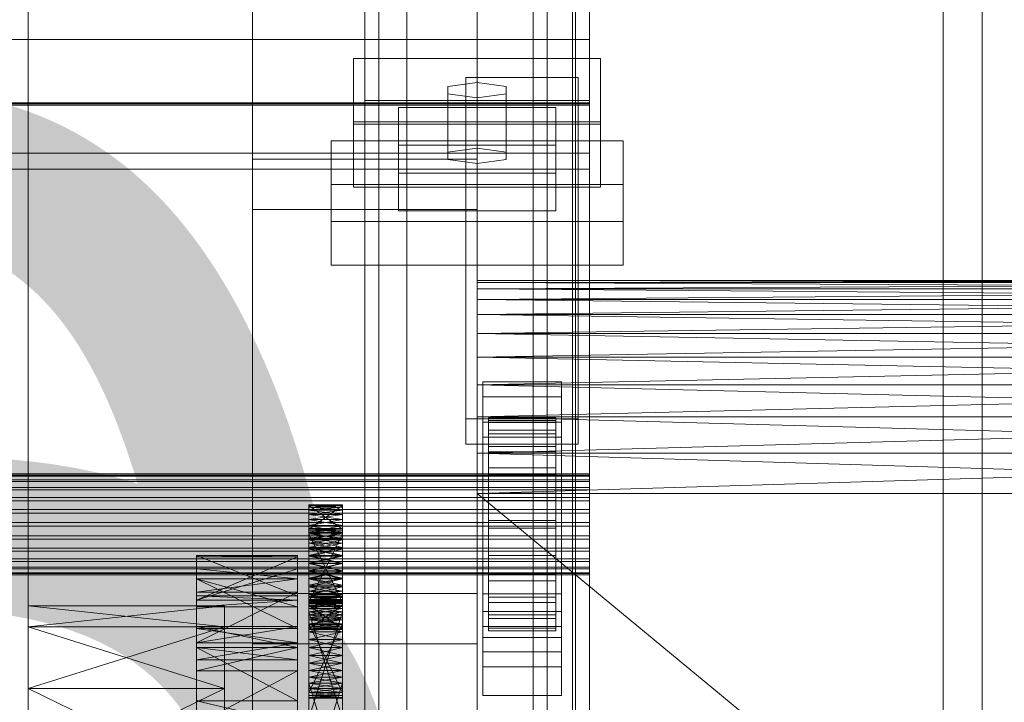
# Model space of a CAD drawing. Header units: millimetres. Extents: x -2233 to 61924, y -68080 to 6847.
# Tile 340 of 656: x 1398 to 1574, y -34294 to -34172. Entities that reach past the tile are written whole.
import ezdxf

# ---------------------------------------------------------------- set-up
doc = ezdxf.new("R2010")
doc.units = ezdxf.units.MM
for name, color, linetype, lineweight in [('COTAS_O', 1, 'Continuous', 0), ('COTAS_P', 1, 'Continuous', 0), ('frontal_C03', 7, 'Continuous', 0), ('frontal_secador', 7, 'Continuous', 0)]:
    doc.layers.add(name, color=color, linetype=linetype, lineweight=lineweight)
doc.dimstyles.new('R19_100', dxfattribs={"dimtxt": 250, "dimasz": 150, "dimexe": 150, "dimexo": 80, "dimgap": 100, "dimtad": 1, "dimtih": 1, "dimtoh": 1, "dimdsep": 46, "dimcen": 0.09, "dimadec": 0, "dimazin": 0, "dimtfac": 1, "dimtdec": 4, "dimtofl": 0, "dimtmove": 0, "dimatfit": 3, "dimfxl": 1, "dimtolj": 1, "dimtzin": 0, "dimarcsym": 0})

# ---------------------------------------------------------------- blocks, each defined once
blk = doc.blocks.new('DIM_R27_48')
at = {"layer": 'COTAS_P'}
for p, q in [((-1750, -34600), (-1600, -34555)), ((2600, -34600), (2450, -34555)), ((-1750, -35500), (-1750, -34600)), ((-1750, -34600), (2600, -34600)), ((-1750, -34600), (-1600, -34645)), ((2600, -34600), (2450, -34645)), ((2600, -35500), (2600, -34600))]:
    blk.add_line(p, q, dxfattribs=at)
blk.add_text('4350 P', height=250, dxfattribs=at).set_placement((425, -34500))
blk = doc.blocks.new('DIM_R27_50')
at = {"layer": 'COTAS_P'}
for p, q in [((1705.78, -34504.95), (1551.9, -34475.9)), ((-194.22, -34704.95), (1705.78, -34504.95)), ((1705.78, -34504.95), (1561.32, -34565.4)), ((1800, -35400), (1705.78, -34504.95)), ((-194.22, -34704.95), (-49.75, -34644.49)), ((-100, -35600), (-194.22, -34704.95)), ((-194.22, -34704.95), (-40.33, -34734))]:
    blk.add_line(p, q, dxfattribs=at)
blk.add_text('1910.5 P', height=250, rotation=6.009, dxfattribs=at).set_placement((745.32, -34505.49))
blk = doc.blocks.new('DIM_R27_52')
at = {"layer": 'COTAS_O'}
for p, q in [((-1725, -33700), (-1575, -33655)), ((1725, -33700), (1575, -33655)), ((-1725, -34400), (-1725, -33700)), ((-1725, -33700), (1725, -33700)), ((-1725, -33700), (-1575, -33745)), ((1725, -33700), (1575, -33745)), ((1725, -34400), (1725, -33700))]:
    blk.add_line(p, q, dxfattribs=at)
blk.add_text('3450 O', height=250, dxfattribs=at).set_placement((0, -33600))

msp = doc.modelspace()

# ---------------------------------------------------------------- linework, layer by layer
at = {"layer": 'frontal_C03'}
for p, q in [((1500, -32314.944), (1500, -34875.113)), ((1500, -34879.011), (1500, -32318.841)), ((1490, -35975), (1490, -32996.942)), ((1497, -35975), (1497, -32996.942)), ((1563, -35975), (1563, -32996.942)), ((1570, -35975), (1570, -32996.942)), ((1490, -35975), (1490, -33266.434)), ((1497, -35975), (1497, -33266.434)), ((1563, -35975), (1563, -33266.434)), ((1570, -35975), (1570, -33266.434)), ((1490, -35975), (1490, -33805.417)), ((1497, -35975), (1497, -33805.417)), ((1563, -35975), (1563, -33805.417)), ((1570, -35975), (1570, -33805.417)), ((1467.5, -34418.43), (1467.5, -33823.47)), ((1492.5, -33823.47), (1492.5, -34418.43)), ((1467.5, -34444.787), (1467.5, -33849.827)), ((1492.5, -34444.787), (1492.5, -33849.827)), ((1460, -34186.478), (1460, -33916.987)), ((1500, -34186.478), (1500, -33916.987)), ((1440, -34274.308), (1440, -33927.401)), ((1480, -33927.401), (1480, -34274.308)), ((1440, -33936.384), (1440, -34283.291)), ((1480, -34283.291), (1480, -33936.384)), ((1460, -34356.142), (1460, -34086.651)), ((1500, -34086.651), (1500, -34356.142)), ((1462.5, -34428.24), (1462.5, -34102.771)), ((1497.5, -34102.771), (1497.5, -34428.24)), ((1462.5, -34434.977), (1462.5, -34109.509)), ((1497.5, -34434.977), (1497.5, -34109.509)), ((1460, -34395.121), (1460, -34125.629)), ((1500, -34395.121), (1500, -34125.629)), ((1460, -34137.755), (1460, -34186.478)), ((1460, -34407.247), (1460, -34137.755)), ((1500, -34186.478), (1500, -34137.755)), ((1500, -34137.755), (1500, -34407.247)), ((1500, -34152.753), (1500, -34186.859)), ((1500, -34195.842), (1500, -34161.736)), ((-1500, -34175.611), (1500, -34175.611)), ((1500, -34175.611), (1500, -34187.019)), ((1500, -34175.611), (1500, -34187.304)), ((1458, -34190.227), (1458, -34178.998)), ((1458, -34178.998), (1502, -34178.998)), ((1458, -34190.692), (1458, -34178.998)), ((1502, -34178.998), (1502, -34190.227)), ((1502, -34178.998), (1502, -34190.692)), ((1480, -34183.265), (1474.804, -34183.939)), ((1478, -34186.858), (1478, -34182.367)), ((1478, -34182.367), (1498, -34182.367)), ((1478, -34243.173), (1478, -34182.367)), ((1485.196, -34183.939), (1480, -34183.265)), ((1480, -34194.959), (1480, -34183.265)), ((1498, -34182.367), (1498, -34186.858)), ((1498, -34182.367), (1498, -34243.173)), ((1474.804, -34183.939), (1474.804, -34185.286)), ((1474.804, -34195.632), (1474.804, -34183.939)), ((1485.196, -34185.286), (1485.196, -34183.939)), ((1485.196, -34195.632), (1485.196, -34183.939)), ((1500, -34186.859), (-1500, -34186.859)), ((1460, -34186.478), (1500, -34186.478)), ((1460, -34455.97), (1460, -34186.478)), ((1474.804, -34185.286), (1480, -34185.96)), ((1474.804, -34196.98), (1474.804, -34185.286)), ((1498, -34186.858), (1478, -34186.858)), ((1478, -34186.858), (1478, -34247.664)), ((1480, -34185.96), (1485.196, -34185.286)), ((1480, -34185.96), (1480, -34197.653)), ((1485.196, -34196.98), (1485.196, -34185.286)), ((1498, -34247.664), (1498, -34186.858)), ((1500, -34455.97), (1500, -34186.478)), ((1500, -34195.842), (1500, -34186.859)), ((1500, -34187.019), (-1500, -34187.019)), ((1500, -34187.304), (-1500, -34187.304)), ((1466, -34194.428), (1466, -34187.691)), ((1466, -34187.691), (1494, -34187.691)), ((1466, -34199.384), (1466, -34187.691)), ((1494, -34187.691), (1494, -34194.428)), ((1494, -34187.691), (1494, -34199.384)), ((1500, -34198.712), (1500, -34187.019)), ((1500, -34198.712), (1500, -34187.304)), ((1502, -34190.227), (1458, -34190.227)), ((1458, -34190.227), (1458, -34201.92)), ((1502, -34201.92), (1502, -34190.227)), ((1502, -34190.692), (1458, -34190.692)), ((1458, -34190.692), (1458, -34201.92)), ((1502, -34201.92), (1502, -34190.692)), ((1454, -34207.99), (1454, -34193.617)), ((1454, -34193.617), (1506, -34193.617)), ((1454, -34201.413), (1454, -34193.617)), ((1506, -34193.617), (1506, -34207.99)), ((1506, -34193.617), (1506, -34201.413)), ((1494, -34194.428), (1466, -34194.428)), ((1466, -34194.428), (1466, -34206.121)), ((1474.804, -34195.632), (1480, -34194.959)), ((1474.804, -34196.98), (1474.804, -34195.632)), ((1480, -34194.959), (1485.196, -34195.632)), ((1485.196, -34195.632), (1485.196, -34196.98)), ((1494, -34206.121), (1494, -34194.428)), ((-1500, -34195.842), (1500, -34195.842)), ((1440, -34205.876), (1440, -34196.893)), ((1440, -34196.893), (1480, -34196.893)), ((1440, -34543.799), (1440, -34196.893)), ((1480, -34197.653), (1474.804, -34196.98)), ((1480, -34196.893), (1480, -34205.876)), ((1480, -34196.893), (1480, -34543.799)), ((1485.196, -34196.98), (1480, -34197.653)), ((-1500, -34198.712), (1500, -34198.712)), ((1494, -34199.384), (1466, -34199.384)), ((1466, -34199.384), (1466, -34206.121)), ((1494, -34206.121), (1494, -34199.384)), ((1506, -34201.413), (1454, -34201.413)), ((1454, -34201.413), (1454, -34215.786)), ((1458, -34201.92), (1502, -34201.92)), ((1506, -34215.786), (1506, -34201.413)), ((1480, -34205.876), (1440, -34205.876)), ((1440, -34205.876), (1440, -34552.782)), ((1466, -34206.121), (1494, -34206.121)), ((1480, -34552.782), (1480, -34205.876)), ((1506, -34207.99), (1454, -34207.99)), ((1454, -34207.99), (1454, -34215.786)), ((1506, -34215.786), (1506, -34207.99)), ((1454, -34215.786), (1506, -34215.786)), ((1481, -34239.275), (1481, -34236.58)), ((1481, -34236.58), (1495, -34236.58)), ((1481, -34277.507), (1481, -34236.58)), ((1495, -34236.58), (1495, -34239.275)), ((1495, -34236.58), (1495, -34277.507)), ((1495, -34239.275), (1481, -34239.275)), ((1481, -34239.275), (1481, -34280.202)), ((1495, -34280.202), (1495, -34239.275)), ((1482, -34252.99), (1482, -34242.996)), ((1482, -34242.996), (1482, -34243.817)), ((1482, -34242.996), (1494, -34242.996)), ((1482, -34243.47), (1482, -34242.996)), ((1494, -34243.817), (1494, -34242.996)), ((1494, -34242.996), (1494, -34252.99)), ((1494, -34242.996), (1494, -34243.47)), ((1498, -34243.173), (1478, -34243.173)), ((1478, -34243.173), (1478, -34247.664)), ((1481, -34246.461), (1481, -34243.767)), ((1481, -34243.767), (1495, -34243.767)), ((1481, -34284.694), (1481, -34243.767)), ((1482, -34253.214), (1482, -34243.47)), ((1482, -34243.47), (1494, -34243.47)), ((1482, -34245.205), (1482, -34243.47)), ((1482, -34253.379), (1482, -34243.817)), ((1482, -34243.817), (1482, -34245.875)), ((1482, -34243.817), (1494, -34243.817)), ((1494, -34243.47), (1494, -34253.214)), ((1494, -34243.47), (1494, -34245.205)), ((1494, -34245.875), (1494, -34243.817)), ((1494, -34243.817), (1494, -34253.379)), ((1495, -34243.767), (1495, -34246.461)), ((1495, -34243.767), (1495, -34284.694)), ((1498, -34247.664), (1498, -34243.173)), ((1495, -34246.461), (1481, -34246.461)), ((1481, -34246.461), (1481, -34287.389)), ((1482, -34254.036), (1482, -34245.205)), ((1482, -34245.205), (1494, -34245.205)), ((1482, -34248.084), (1482, -34245.205)), ((1482, -34254.354), (1482, -34245.875)), ((1482, -34245.875), (1482, -34249.032)), ((1482, -34245.875), (1494, -34245.875)), ((1494, -34245.205), (1494, -34254.036)), ((1494, -34245.205), (1494, -34248.084)), ((1494, -34249.032), (1494, -34245.875)), ((1494, -34245.875), (1494, -34254.354)), ((1495, -34287.389), (1495, -34246.461)), ((1478, -34247.664), (1498, -34247.664)), ((1482, -34255.4), (1482, -34248.084)), ((1482, -34248.084), (1494, -34248.084)), ((1482, -34251.91), (1482, -34248.084)), ((1494, -34248.084), (1494, -34255.4)), ((1494, -34248.084), (1494, -34251.91)), ((1482, -34255.849), (1482, -34249.032)), ((1482, -34249.032), (1482, -34253.071)), ((1482, -34249.032), (1494, -34249.032)), ((1494, -34253.071), (1494, -34249.032)), ((1494, -34249.032), (1494, -34255.849)), ((-1500, -34252.99), (1500, -34252.99)), ((-1500, -34253.214), (1500, -34253.214)), ((-1500, -34253.379), (1500, -34253.379)), ((1482, -34257.212), (1482, -34251.91)), ((1482, -34251.91), (1494, -34251.91)), ((1482, -34256.422), (1482, -34251.91)), ((1482, -34253.379), (1482, -34252.99)), ((1494, -34252.99), (1482, -34252.99)), ((1482, -34252.99), (1482, -34253.214)), ((1482, -34257.762), (1482, -34253.071)), ((1482, -34253.071), (1482, -34257.717)), ((1482, -34253.071), (1494, -34253.071)), ((1494, -34253.214), (1482, -34253.214)), ((1482, -34253.214), (1482, -34254.036)), ((1482, -34254.354), (1482, -34253.379)), ((1494, -34253.379), (1482, -34253.379)), ((1494, -34251.91), (1494, -34257.212)), ((1494, -34251.91), (1494, -34256.422)), ((1494, -34252.99), (1494, -34253.379)), ((1494, -34253.214), (1494, -34252.99)), ((1494, -34257.717), (1494, -34253.071)), ((1494, -34253.071), (1494, -34257.762)), ((1494, -34254.036), (1494, -34253.214)), ((1494, -34253.379), (1494, -34254.354)), ((1500, -34253.379), (1500, -34252.99)), ((1500, -34252.99), (1500, -34253.214)), ((1500, -34253.214), (1500, -34254.036)), ((1500, -34254.354), (1500, -34253.379)), ((-1500, -34254.036), (1500, -34254.036)), ((-1500, -34254.354), (1500, -34254.354)), ((1494, -34254.036), (1482, -34254.036)), ((1482, -34254.036), (1482, -34255.4)), ((1482, -34255.849), (1482, -34254.354)), ((1494, -34254.354), (1482, -34254.354)), ((1494, -34255.4), (1494, -34254.036)), ((1494, -34254.354), (1494, -34255.849)), ((1500, -34254.036), (1500, -34255.4)), ((1500, -34255.849), (1500, -34254.354)), ((-1500, -34255.4), (1500, -34255.4)), ((-1500, -34255.849), (1500, -34255.849)), ((1494, -34255.4), (1482, -34255.4)), ((1482, -34255.4), (1482, -34257.212)), ((1482, -34257.762), (1482, -34255.849)), ((1494, -34255.849), (1482, -34255.849)), ((1482, -34259.35), (1482, -34256.422)), ((1482, -34256.422), (1494, -34256.422)), ((1482, -34261.314), (1482, -34256.422)), ((1494, -34257.212), (1494, -34255.4)), ((1494, -34255.849), (1494, -34257.762)), ((1494, -34256.422), (1494, -34259.35)), ((1494, -34256.422), (1494, -34261.314)), ((1500, -34255.4), (1500, -34257.212)), ((1500, -34257.762), (1500, -34255.849)), ((-1500, -34257.212), (1500, -34257.212)), ((-1500, -34257.762), (1500, -34257.762)), ((1494, -34257.212), (1482, -34257.212)), ((1482, -34257.212), (1482, -34259.35)), ((1482, -34257.717), (1482, -34259.963)), ((1494, -34257.717), (1482, -34257.717)), ((1482, -34257.717), (1482, -34262.655)), ((1482, -34259.963), (1482, -34257.762)), ((1494, -34257.762), (1482, -34257.762)), ((1494, -34259.35), (1494, -34257.212)), ((1494, -34259.963), (1494, -34257.717)), ((1494, -34262.655), (1494, -34257.717)), ((1494, -34257.762), (1494, -34259.963)), ((1500, -34257.212), (1500, -34259.35)), ((1500, -34259.963), (1500, -34257.762)), ((-1500, -34259.35), (1500, -34259.35)), ((1500, -34259.963), (-1500, -34259.963)), ((1494, -34259.35), (1482, -34259.35)), ((1482, -34259.35), (1482, -34261.667)), ((1482, -34259.963), (1494, -34259.963)), ((1482, -34262.302), (1482, -34259.963)), ((1494, -34261.667), (1494, -34259.35)), ((1494, -34259.963), (1494, -34262.302)), ((1500, -34259.35), (1500, -34261.667)), ((1500, -34262.302), (1500, -34259.963)), ((-1500, -34261.667), (1500, -34261.667)), ((-1500, -34262.302), (1500, -34262.302)), ((1482, -34261.667), (1482, -34261.314)), ((1482, -34261.314), (1494, -34261.314)), ((1482, -34266.251), (1482, -34261.314)), ((1494, -34261.667), (1482, -34261.667)), ((1482, -34261.667), (1482, -34264.006)), ((1482, -34264.619), (1482, -34262.302)), ((1482, -34262.302), (1482, -34262.655)), ((1494, -34262.302), (1482, -34262.302)), ((1494, -34261.314), (1494, -34261.667)), ((1494, -34261.314), (1494, -34266.251)), ((1494, -34264.006), (1494, -34261.667)), ((1494, -34262.655), (1494, -34262.302)), ((1494, -34262.302), (1494, -34264.619)), ((1500, -34261.667), (1500, -34264.006)), ((1500, -34264.619), (1500, -34262.302)), ((-1500, -34264.006), (1500, -34264.006)), ((1482, -34262.655), (1482, -34267.546)), ((1482, -34262.655), (1494, -34262.655)), ((1482, -34264.006), (1482, -34266.251)), ((1494, -34264.006), (1482, -34264.006)), ((1482, -34264.006), (1482, -34266.207)), ((1494, -34267.546), (1494, -34262.655)), ((1494, -34266.251), (1494, -34264.006)), ((1494, -34266.207), (1494, -34264.006)), ((1500, -34264.006), (1500, -34266.207)), ((-1500, -34264.619), (1500, -34264.619)), ((1482, -34266.757), (1482, -34264.619)), ((1482, -34264.619), (1482, -34267.546)), ((1494, -34264.619), (1482, -34264.619)), ((1494, -34267.546), (1494, -34264.619)), ((1494, -34264.619), (1494, -34266.757)), ((1500, -34266.757), (1500, -34264.619)), ((-1500, -34266.207), (1500, -34266.207)), ((-1500, -34266.757), (1500, -34266.757)), ((1482, -34266.207), (1482, -34270.898)), ((1494, -34266.207), (1482, -34266.207)), ((1482, -34266.207), (1482, -34268.12)), ((1482, -34266.251), (1494, -34266.251)), ((1482, -34270.898), (1482, -34266.251)), ((1482, -34268.569), (1482, -34266.757)), ((1482, -34266.757), (1482, -34272.059)), ((1494, -34266.757), (1482, -34266.757)), ((1482, -34267.546), (1482, -34272.059)), ((1482, -34267.546), (1494, -34267.546)), ((1494, -34270.898), (1494, -34266.207)), ((1494, -34268.12), (1494, -34266.207)), ((1494, -34266.251), (1494, -34270.898)), ((1494, -34272.059), (1494, -34266.757)), ((1494, -34266.757), (1494, -34268.569)), ((1494, -34272.059), (1494, -34267.546)), ((1500, -34266.207), (1500, -34268.12)), ((1500, -34268.569), (1500, -34266.757)), ((-1500, -34268.12), (1500, -34268.12)), ((-1500, -34268.569), (1500, -34268.569)), ((1482, -34268.12), (1482, -34274.937)), ((1494, -34268.12), (1482, -34268.12)), ((1482, -34268.12), (1482, -34269.615)), ((1482, -34269.933), (1482, -34268.569)), ((1482, -34268.569), (1482, -34275.885)), ((1494, -34268.569), (1482, -34268.569)), ((1494, -34274.937), (1494, -34268.12)), ((1494, -34269.615), (1494, -34268.12)), ((1494, -34275.885), (1494, -34268.569)), ((1494, -34268.569), (1494, -34269.933)), ((1500, -34268.12), (1500, -34269.615)), ((1500, -34269.933), (1500, -34268.569)), ((-1500, -34269.615), (1500, -34269.615)), ((-1500, -34269.933), (1500, -34269.933)), ((-1500, -34270.59), (1500, -34270.59)), ((-1500, -34270.754), (1500, -34270.754)), ((-1500, -34270.979), (1500, -34270.979)), ((1482, -34269.615), (1482, -34278.093)), ((1494, -34269.615), (1482, -34269.615)), ((1482, -34269.615), (1482, -34270.59)), ((1482, -34270.754), (1482, -34269.933)), ((1482, -34269.933), (1482, -34278.764)), ((1494, -34269.933), (1482, -34269.933)), ((1482, -34270.59), (1482, -34280.152)), ((1494, -34270.59), (1482, -34270.59)), ((1482, -34270.59), (1482, -34270.979)), ((1482, -34270.979), (1482, -34270.754)), ((1482, -34270.754), (1482, -34280.499)), ((1494, -34270.754), (1482, -34270.754)), ((1482, -34270.898), (1494, -34270.898)), ((1482, -34274.937), (1482, -34270.898)), ((1482, -34270.979), (1482, -34280.973)), ((1494, -34270.979), (1482, -34270.979)), ((1494, -34278.093), (1494, -34269.615)), ((1494, -34270.59), (1494, -34269.615)), ((1494, -34278.764), (1494, -34269.933)), ((1494, -34269.933), (1494, -34270.754)), ((1494, -34280.152), (1494, -34270.59)), ((1494, -34270.979), (1494, -34270.59)), ((1494, -34280.499), (1494, -34270.754)), ((1494, -34270.754), (1494, -34270.979)), ((1494, -34270.898), (1494, -34274.937)), ((1494, -34280.973), (1494, -34270.979)), ((1500, -34269.615), (1500, -34270.59)), ((1500, -34270.754), (1500, -34269.933)), ((1500, -34270.59), (1500, -34270.979)), ((1500, -34270.979), (1500, -34270.754)), ((1482, -34272.059), (1482, -34275.885)), ((1482, -34272.059), (1494, -34272.059)), ((1494, -34275.885), (1494, -34272.059)), ((1480, -34274.308), (1440, -34274.308)), ((1440, -34274.308), (1440, -34283.291)), ((1480, -34283.291), (1480, -34274.308)), ((1481, -34284.69), (1481, -34274.359)), ((1481, -34274.359), (1495, -34274.359)), ((1481, -34282.155), (1481, -34274.359)), ((1495, -34274.359), (1495, -34284.69)), ((1495, -34274.359), (1495, -34282.155)), ((1482, -34274.937), (1494, -34274.937)), ((1482, -34278.093), (1482, -34274.937)), ((1482, -34275.885), (1482, -34278.764)), ((1482, -34275.885), (1494, -34275.885)), ((1494, -34274.937), (1494, -34278.093)), ((1494, -34278.764), (1494, -34275.885)), ((1495, -34277.507), (1481, -34277.507)), ((1481, -34277.507), (1481, -34280.202)), ((1482, -34278.093), (1494, -34278.093)), ((1482, -34280.152), (1482, -34278.093)), ((1494, -34278.093), (1494, -34280.152)), ((1495, -34280.202), (1495, -34277.507)), ((1482, -34278.764), (1482, -34280.499)), ((1482, -34278.764), (1494, -34278.764)), ((1494, -34280.499), (1494, -34278.764)), ((1481, -34280.202), (1495, -34280.202)), ((1482, -34280.152), (1494, -34280.152)), ((1482, -34280.973), (1482, -34280.152)), ((1482, -34280.499), (1482, -34280.973)), ((1482, -34280.499), (1494, -34280.499)), ((1482, -34280.973), (1494, -34280.973)), ((1494, -34280.152), (1494, -34280.973)), ((1494, -34280.973), (1494, -34280.499)), ((1440, -34283.291), (1480, -34283.291)), ((1495, -34282.155), (1481, -34282.155)), ((1481, -34282.155), (1481, -34292.486)), ((1495, -34292.486), (1495, -34282.155)), ((1481, -34284.69), (1481, -34292.486)), ((1495, -34284.694), (1481, -34284.694)), ((1481, -34284.694), (1481, -34287.389)), ((1495, -34292.486), (1495, -34284.69)), ((1495, -34287.389), (1495, -34284.694)), ((1481, -34287.389), (1495, -34287.389)), ((1481, -34292.486), (1495, -34292.486))]:
    msp.add_line(p, q, dxfattribs=at)
at = {"layer": 'frontal_secador'}
for p, q in [((1400, -36000), (1400, -33000)), ((1400, -36000), (1400, -33075)), ((1400, -34600), (1400, -33075)), ((1400, -35940), (1400, -33075)), ((1400, -34650), (1400, -33075)), ((1400, -36000), (1400, -33250)), ((1480, -34218.5), (1480, -34220.02)), ((1480, -34218.88), (1480, -34218.5)), ((1480, -34218.5), (1480, -34224.58)), ((1480, -34221.92), (1480, -34218.5)), ((1480, -34218.5), (1480, -34242.82)), ((1480, -34237.12), (1480, -34218.5)), ((1480, -34218.5), (1480, -34479)), ((1480, -34474.82), (1480, -34218.5)), ((1715, -34218.88), (1480, -34218.5)), ((1715, -34218.5), (1480, -34218.5)), ((1715, -34218.5), (1480, -34218.88)), ((1480, -34220.02), (1480, -34218.88)), ((1480, -34221.92), (1480, -34218.88)), ((1715, -34220.02), (1480, -34218.88)), ((1715, -34218.88), (1480, -34218.88)), ((1715, -34218.88), (1480, -34220.02)), ((1480, -34220.02), (1480, -34224.58)), ((1480, -34221.92), (1480, -34220.02)), ((1715, -34221.92), (1480, -34220.02)), ((1715, -34220.02), (1480, -34220.02)), ((1715, -34220.02), (1480, -34221.92)), ((1480, -34224.58), (1480, -34221.92)), ((1480, -34228), (1480, -34221.92)), ((1480, -34237.12), (1480, -34221.92)), ((1715, -34224.58), (1480, -34221.92)), ((1715, -34221.92), (1480, -34221.92)), ((1715, -34221.92), (1480, -34224.58)), ((1480, -34224.58), (1480, -34232.18)), ((1480, -34228), (1480, -34224.58)), ((1480, -34224.58), (1480, -34242.82)), ((1715, -34228), (1480, -34224.58)), ((1715, -34224.58), (1480, -34224.58)), ((1715, -34224.58), (1480, -34228)), ((1480, -34232.18), (1480, -34228)), ((1480, -34237.12), (1480, -34228)), ((1715, -34232.18), (1480, -34228)), ((1715, -34228), (1480, -34228)), ((1715, -34228), (1480, -34232.18)), ((1480, -34232.18), (1480, -34242.82)), ((1480, -34237.12), (1480, -34232.18)), ((1715, -34237.12), (1480, -34232.18)), ((1715, -34232.18), (1480, -34232.18)), ((1715, -34232.18), (1480, -34237.12)), ((1480, -34242.82), (1480, -34237.12)), ((1480, -34249.28), (1480, -34237.12)), ((1480, -34450.5), (1480, -34237.12)), ((1480, -34474.82), (1480, -34237.12)), ((1715, -34242.82), (1480, -34237.12)), ((1715, -34237.12), (1480, -34237.12)), ((1715, -34237.12), (1480, -34242.82)), ((1480, -34242.82), (1480, -34256.5)), ((1480, -34249.28), (1480, -34242.82)), ((1480, -34242.82), (1480, -34457.72)), ((1480, -34242.82), (1480, -34479)), ((1715, -34249.28), (1480, -34242.82)), ((1715, -34242.82), (1480, -34242.82)), ((1715, -34242.82), (1480, -34249.28)), ((1480, -34256.5), (1480, -34249.28)), ((1480, -34450.5), (1480, -34249.28)), ((1715, -34256.5), (1480, -34249.28)), ((1715, -34249.28), (1480, -34249.28)), ((1715, -34249.28), (1480, -34256.5)), ((1480, -34256.5), (1480, -34457.72)), ((1480, -34450.5), (1480, -34256.5)), ((1715, -34450.5), (1480, -34256.5)), ((1715, -34256.5), (1480, -34256.5)), ((1450, -34258.5), (1450, -34262.82)), ((1450, -34258.611), (1450, -34258.5)), ((1450, -34258.941), (1450, -34258.5)), ((1450, -34258.5), (1450, -34263.69)), ((1450, -34260.219), (1450, -34258.5)), ((1456, -34258.611), (1450, -34258.5)), ((1456, -34258.5), (1450, -34258.5)), ((1456, -34258.5), (1450, -34258.611)), ((1450, -34262.82), (1450, -34258.611)), ((1450, -34258.611), (1450, -34258.941)), ((1456, -34262.82), (1450, -34258.611)), ((1456, -34258.611), (1450, -34258.611)), ((1456, -34258.611), (1450, -34258.941)), ((1450, -34258.611), (1450, -34259.481)), ((1450, -34263.15), (1450, -34258.611)), ((1450, -34258.611), (1450, -34261.136)), ((1450, -34258.611), (1450, -34266.092)), ((1450, -34266.419), (1450, -34258.611)), ((1450, -34258.611), (1450, -34275.519)), ((1450, -34276.999), (1450, -34258.611)), ((1456, -34258.941), (1450, -34258.611)), ((1456, -34258.611), (1450, -34262.82)), ((1456, -34262.82), (1456, -34258.5)), ((1456, -34258.5), (1456, -34258.611)), ((1456, -34258.5), (1456, -34258.941)), ((1456, -34263.69), (1456, -34258.5)), ((1456, -34258.5), (1456, -34260.219)), ((1456, -34258.611), (1456, -34262.82)), ((1456, -34258.941), (1456, -34258.611)), ((1456, -34259.481), (1456, -34258.611)), ((1456, -34258.611), (1456, -34263.15)), ((1456, -34261.136), (1456, -34258.611)), ((1456, -34266.092), (1456, -34258.611)), ((1456, -34258.611), (1456, -34266.419)), ((1456, -34275.519), (1456, -34258.611)), ((1456, -34258.611), (1456, -34276.999)), ((1450, -34260.219), (1450, -34258.941)), ((1450, -34258.941), (1450, -34259.481)), ((1456, -34258.941), (1450, -34258.941)), ((1456, -34258.941), (1450, -34259.481)), ((1456, -34259.481), (1450, -34258.941)), ((1450, -34259.481), (1450, -34260.219)), ((1456, -34259.481), (1450, -34259.481)), ((1456, -34259.481), (1450, -34260.219)), ((1450, -34259.481), (1450, -34261.136)), ((1456, -34260.219), (1450, -34259.481)), ((1450, -34262.21), (1450, -34260.219)), ((1450, -34260.219), (1450, -34261.136)), ((1450, -34264.719), (1450, -34260.219)), ((1450, -34260.219), (1450, -34263.69)), ((1450, -34270.281), (1450, -34260.219)), ((1456, -34260.219), (1450, -34260.219)), ((1456, -34260.219), (1450, -34261.136)), ((1456, -34261.136), (1450, -34260.219)), ((1456, -34258.941), (1456, -34260.219)), ((1456, -34259.481), (1456, -34258.941)), ((1456, -34260.219), (1456, -34259.481)), ((1456, -34261.136), (1456, -34259.481)), ((1456, -34260.219), (1456, -34262.21)), ((1456, -34261.136), (1456, -34260.219)), ((1456, -34260.219), (1456, -34264.719)), ((1456, -34263.69), (1456, -34260.219)), ((1456, -34260.219), (1456, -34270.281)), ((1450, -34261.136), (1450, -34262.21)), ((1456, -34261.136), (1450, -34261.136)), ((1456, -34261.136), (1450, -34262.21)), ((1450, -34261.136), (1450, -34263.414)), ((1450, -34261.136), (1450, -34266.092)), ((1456, -34262.21), (1450, -34261.136)), ((1450, -34264.719), (1450, -34262.21)), ((1450, -34262.21), (1450, -34263.414)), ((1456, -34262.21), (1450, -34262.21)), ((1456, -34262.21), (1450, -34263.414)), ((1456, -34263.414), (1450, -34262.21)), ((1456, -34262.21), (1456, -34261.136)), ((1456, -34263.414), (1456, -34261.136)), ((1456, -34266.092), (1456, -34261.136)), ((1456, -34262.21), (1456, -34264.719)), ((1456, -34263.414), (1456, -34262.21)), ((1450, -34262.709), (1450, -34263.15)), ((1450, -34262.82), (1450, -34262.709)), ((1456, -34262.82), (1450, -34262.709)), ((1456, -34262.709), (1450, -34262.709)), ((1456, -34262.709), (1450, -34262.82)), ((1450, -34263.15), (1450, -34262.82)), ((1456, -34263.15), (1450, -34262.82)), ((1456, -34262.82), (1450, -34262.82)), ((1456, -34262.82), (1450, -34263.15)), ((1450, -34262.82), (1450, -34263.69)), ((1450, -34276.643), (1450, -34262.82)), ((1450, -34262.82), (1450, -34267.623)), ((1450, -34281.143), (1450, -34262.82)), ((1450, -34262.82), (1450, -34278.073)), ((1450, -34291.206), (1450, -34262.82)), ((1450, -34263.15), (1450, -34275.906)), ((1450, -34263.69), (1450, -34263.15)), ((1450, -34264.428), (1450, -34263.15)), ((1450, -34263.15), (1450, -34277.561)), ((1450, -34266.419), (1450, -34263.15)), ((1450, -34271.709), (1450, -34263.15)), ((1456, -34263.69), (1450, -34263.15)), ((1456, -34263.15), (1450, -34263.15)), ((1456, -34263.15), (1450, -34263.69)), ((1450, -34263.414), (1450, -34264.719)), ((1456, -34263.414), (1450, -34263.414)), ((1456, -34263.414), (1450, -34264.719)), ((1450, -34263.414), (1450, -34266.092)), ((1456, -34264.719), (1450, -34263.414)), ((1450, -34275.906), (1450, -34263.69)), ((1450, -34263.69), (1450, -34264.428)), ((1456, -34275.906), (1450, -34263.69)), ((1456, -34263.69), (1450, -34263.69)), ((1456, -34263.69), (1450, -34264.428)), ((1450, -34263.69), (1450, -34265.345)), ((1450, -34263.69), (1450, -34267.623)), ((1450, -34263.69), (1450, -34273.117)), ((1450, -34263.69), (1450, -34280.598)), ((1450, -34270.281), (1450, -34263.69)), ((1456, -34264.428), (1450, -34263.69)), ((1450, -34276.643), (1450, -34263.69)), ((1456, -34263.69), (1450, -34275.906)), ((1456, -34263.15), (1456, -34262.709)), ((1456, -34262.709), (1456, -34262.82)), ((1456, -34262.82), (1456, -34263.15)), ((1456, -34263.69), (1456, -34262.82)), ((1456, -34262.82), (1456, -34276.643)), ((1456, -34267.623), (1456, -34262.82)), ((1456, -34262.82), (1456, -34281.143)), ((1456, -34278.073), (1456, -34262.82)), ((1456, -34262.82), (1456, -34291.206)), ((1456, -34275.906), (1456, -34263.15)), ((1456, -34263.15), (1456, -34263.69)), ((1456, -34263.15), (1456, -34264.428)), ((1456, -34277.561), (1456, -34263.15)), ((1456, -34263.15), (1456, -34266.419)), ((1456, -34263.15), (1456, -34271.709)), ((1456, -34264.719), (1456, -34263.414)), ((1456, -34266.092), (1456, -34263.414)), ((1456, -34263.69), (1456, -34275.906)), ((1456, -34264.428), (1456, -34263.69)), ((1456, -34265.345), (1456, -34263.69)), ((1456, -34267.623), (1456, -34263.69)), ((1456, -34273.117), (1456, -34263.69)), ((1456, -34280.598), (1456, -34263.69)), ((1456, -34263.69), (1456, -34270.281)), ((1456, -34263.69), (1456, -34276.643)), ((1450, -34266.419), (1450, -34264.428)), ((1450, -34264.428), (1450, -34265.345)), ((1456, -34264.428), (1450, -34264.428)), ((1456, -34264.428), (1450, -34265.345)), ((1456, -34265.345), (1450, -34264.428)), ((1450, -34267.5), (1450, -34264.719)), ((1450, -34264.719), (1450, -34266.092)), ((1450, -34270.281), (1450, -34264.719)), ((1456, -34264.719), (1450, -34264.719)), ((1456, -34264.719), (1450, -34266.092)), ((1456, -34266.092), (1450, -34264.719)), ((1450, -34265.345), (1450, -34266.419)), ((1456, -34265.345), (1450, -34265.345)), ((1456, -34265.345), (1450, -34266.419)), ((1450, -34265.345), (1450, -34267.623)), ((1456, -34266.419), (1450, -34265.345)), ((1456, -34264.428), (1456, -34266.419)), ((1456, -34265.345), (1456, -34264.428)), ((1456, -34264.719), (1456, -34267.5)), ((1456, -34266.092), (1456, -34264.719)), ((1456, -34264.719), (1456, -34270.281)), ((1456, -34266.419), (1456, -34265.345)), ((1456, -34267.623), (1456, -34265.345)), ((1430, -34274.744), (1430, -34267.5)), ((1430, -34267.5), (1430, -34267.765)), ((1448, -34274.744), (1430, -34267.5)), ((1448, -34267.5), (1430, -34267.5)), ((1448, -34267.5), (1430, -34267.765)), ((1448, -34267.765), (1448, -34267.5)), ((1448, -34267.5), (1448, -34274.744)), ((1450, -34266.092), (1450, -34267.5)), ((1456, -34266.092), (1450, -34266.092)), ((1456, -34266.092), (1450, -34267.5)), ((1450, -34266.092), (1450, -34268.908)), ((1450, -34266.092), (1450, -34271.586)), ((1450, -34266.092), (1450, -34275.519)), ((1456, -34267.5), (1450, -34266.092)), ((1450, -34268.928), (1450, -34266.419)), ((1450, -34266.419), (1450, -34267.623)), ((1450, -34271.709), (1450, -34266.419)), ((1456, -34266.419), (1450, -34266.419)), ((1456, -34266.419), (1450, -34267.623)), ((1456, -34267.623), (1450, -34266.419)), ((1450, -34276.999), (1450, -34266.419)), ((1450, -34270.281), (1450, -34267.5)), ((1450, -34267.5), (1450, -34268.908)), ((1456, -34267.5), (1450, -34267.5)), ((1456, -34267.5), (1450, -34268.908)), ((1456, -34268.908), (1450, -34267.5)), ((1450, -34267.623), (1450, -34268.928)), ((1456, -34267.623), (1450, -34267.623)), ((1456, -34267.623), (1450, -34268.928)), ((1450, -34267.623), (1450, -34270.301)), ((1450, -34267.623), (1450, -34273.117)), ((1456, -34268.928), (1450, -34267.623)), ((1450, -34267.623), (1450, -34278.073)), ((1456, -34267.5), (1456, -34266.092)), ((1456, -34268.908), (1456, -34266.092)), ((1456, -34271.586), (1456, -34266.092)), ((1456, -34275.519), (1456, -34266.092)), ((1456, -34266.419), (1456, -34268.928)), ((1456, -34267.623), (1456, -34266.419)), ((1456, -34266.419), (1456, -34271.709)), ((1456, -34266.419), (1456, -34276.999)), ((1456, -34267.5), (1456, -34270.281)), ((1456, -34268.908), (1456, -34267.5)), ((1456, -34268.928), (1456, -34267.623)), ((1456, -34270.301), (1456, -34267.623)), ((1456, -34273.117), (1456, -34267.623)), ((1456, -34278.073), (1456, -34267.623)), ((1430, -34267.765), (1430, -34274.744)), ((1430, -34267.765), (1430, -34275.473)), ((1448, -34267.765), (1430, -34267.765)), ((1448, -34267.765), (1430, -34275.473)), ((1448, -34274.744), (1448, -34267.765)), ((1448, -34275.473), (1448, -34267.765)), ((1450, -34268.908), (1450, -34270.281)), ((1456, -34268.908), (1450, -34268.908)), ((1456, -34268.908), (1450, -34270.281)), ((1450, -34268.908), (1450, -34271.586)), ((1456, -34270.281), (1450, -34268.908)), ((1450, -34271.709), (1450, -34268.928)), ((1450, -34268.928), (1450, -34270.301)), ((1456, -34268.928), (1450, -34268.928)), ((1456, -34268.928), (1450, -34270.301)), ((1456, -34270.301), (1450, -34268.928)), ((1456, -34270.281), (1456, -34268.908)), ((1456, -34271.586), (1456, -34268.908)), ((1456, -34268.928), (1456, -34271.709)), ((1456, -34270.301), (1456, -34268.928)), ((1430, -34269.876), (1430, -34280.514)), ((1430, -34271.709), (1430, -34269.876)), ((1430, -34269.876), (1430, -34275.473)), ((1448, -34271.709), (1430, -34269.876)), ((1448, -34269.876), (1430, -34269.876)), ((1448, -34269.876), (1430, -34275.473)), ((1448, -34280.514), (1448, -34269.876)), ((1448, -34269.876), (1448, -34271.709)), ((1448, -34275.473), (1448, -34269.876)), ((1450, -34272.79), (1450, -34270.281)), ((1450, -34270.281), (1450, -34271.586)), ((1450, -34274.781), (1450, -34270.281)), ((1450, -34280.598), (1450, -34270.281)), ((1456, -34270.281), (1450, -34270.281)), ((1456, -34270.281), (1450, -34271.586)), ((1456, -34271.586), (1450, -34270.281)), ((1450, -34270.301), (1450, -34271.709)), ((1456, -34270.301), (1450, -34270.301)), ((1456, -34270.301), (1450, -34271.709)), ((1450, -34270.301), (1450, -34273.117)), ((1456, -34271.709), (1450, -34270.301)), ((1456, -34270.281), (1456, -34272.79)), ((1456, -34271.586), (1456, -34270.281)), ((1456, -34270.281), (1456, -34274.781)), ((1456, -34270.281), (1456, -34280.598)), ((1456, -34271.709), (1456, -34270.301)), ((1456, -34273.117), (1456, -34270.301)), ((1430, -34280.514), (1430, -34271.709)), ((1430, -34276.683), (1430, -34271.709)), ((1430, -34271.709), (1430, -34274.046)), ((1448, -34280.514), (1430, -34271.709)), ((1448, -34271.709), (1430, -34271.709)), ((1448, -34276.683), (1430, -34271.709)), ((1448, -34271.709), (1430, -34274.046)), ((1448, -34271.709), (1448, -34280.514)), ((1448, -34274.046), (1448, -34271.709)), ((1448, -34271.709), (1448, -34276.683)), ((1450, -34271.586), (1450, -34272.79)), ((1456, -34271.586), (1450, -34271.586)), ((1456, -34271.586), (1450, -34272.79)), ((1450, -34271.586), (1450, -34273.864)), ((1450, -34271.586), (1450, -34275.519)), ((1456, -34272.79), (1450, -34271.586)), ((1450, -34274.49), (1450, -34271.709)), ((1450, -34271.709), (1450, -34273.117)), ((1450, -34276.999), (1450, -34271.709)), ((1450, -34292.814), (1450, -34271.709)), ((1450, -34271.709), (1450, -34277.561)), ((1456, -34271.709), (1450, -34271.709)), ((1456, -34271.709), (1450, -34273.117)), ((1456, -34273.117), (1450, -34271.709)), ((1450, -34274.781), (1450, -34272.79)), ((1450, -34272.79), (1450, -34273.864)), ((1456, -34272.79), (1450, -34272.79)), ((1456, -34272.79), (1450, -34273.864)), ((1456, -34273.864), (1450, -34272.79)), ((1456, -34272.79), (1456, -34271.586)), ((1456, -34273.864), (1456, -34271.586)), ((1456, -34275.519), (1456, -34271.586)), ((1456, -34271.709), (1456, -34274.49)), ((1456, -34273.117), (1456, -34271.709)), ((1456, -34271.709), (1456, -34276.999)), ((1456, -34271.709), (1456, -34292.814)), ((1456, -34277.561), (1456, -34271.709)), ((1456, -34272.79), (1456, -34274.781)), ((1456, -34273.864), (1456, -34272.79)), ((1430, -34274.046), (1430, -34276.683)), ((1430, -34274.046), (1430, -34283.11)), ((1448, -34274.046), (1430, -34274.046)), ((1448, -34274.046), (1430, -34283.11)), ((1448, -34276.683), (1448, -34274.046)), ((1448, -34283.11), (1448, -34274.046)), ((1450, -34273.117), (1450, -34274.49)), ((1456, -34273.117), (1450, -34273.117)), ((1456, -34273.117), (1450, -34274.49)), ((1450, -34273.117), (1450, -34275.795)), ((1450, -34273.117), (1450, -34278.073)), ((1450, -34273.117), (1450, -34280.598)), ((1456, -34274.49), (1450, -34273.117)), ((1450, -34273.864), (1450, -34274.781)), ((1456, -34273.864), (1450, -34273.864)), ((1456, -34273.864), (1450, -34274.781)), ((1450, -34273.864), (1450, -34275.519)), ((1456, -34274.781), (1450, -34273.864)), ((1450, -34276.999), (1450, -34274.49)), ((1450, -34274.49), (1450, -34275.795)), ((1456, -34274.49), (1450, -34274.49)), ((1456, -34274.49), (1450, -34275.795)), ((1456, -34275.795), (1450, -34274.49)), ((1456, -34274.49), (1456, -34273.117)), ((1456, -34275.795), (1456, -34273.117)), ((1456, -34278.073), (1456, -34273.117)), ((1456, -34280.598), (1456, -34273.117)), ((1456, -34274.781), (1456, -34273.864)), ((1456, -34275.519), (1456, -34273.864)), ((1456, -34274.49), (1456, -34276.999)), ((1456, -34275.795), (1456, -34274.49)), ((1430, -34275.473), (1430, -34274.744)), ((1448, -34275.473), (1430, -34274.744)), ((1448, -34274.744), (1430, -34274.744)), ((1430, -34275.473), (1430, -34280.514)), ((1430, -34275.473), (1430, -34283.11)), ((1430, -34275.473), (1430, -34276.683)), ((1430, -34297.639), (1430, -34275.473)), ((1448, -34275.473), (1430, -34275.473)), ((1448, -34275.473), (1430, -34276.683)), ((1448, -34274.744), (1448, -34275.473)), ((1448, -34280.514), (1448, -34275.473)), ((1448, -34283.11), (1448, -34275.473)), ((1448, -34276.683), (1448, -34275.473)), ((1448, -34275.473), (1448, -34297.639)), ((1450, -34276.059), (1450, -34274.781)), ((1450, -34274.781), (1450, -34275.519)), ((1450, -34280.598), (1450, -34274.781)), ((1456, -34274.781), (1450, -34274.781)), ((1456, -34274.781), (1450, -34275.519)), ((1456, -34275.519), (1450, -34274.781)), ((1450, -34274.925), (1450, -34275.365)), ((1450, -34275.035), (1450, -34274.925)), ((1450, -34274.925), (1450, -34276.643)), ((1450, -34274.925), (1450, -34298.865)), ((1450, -34281.143), (1450, -34274.925)), ((1456, -34275.035), (1450, -34274.925)), ((1456, -34274.925), (1450, -34274.925)), ((1456, -34274.925), (1450, -34275.035)), ((1450, -34275.365), (1450, -34275.035)), ((1456, -34275.365), (1450, -34275.035)), ((1456, -34275.035), (1450, -34275.035)), ((1456, -34275.035), (1450, -34275.365)), ((1450, -34275.035), (1450, -34275.906)), ((1450, -34275.035), (1450, -34277.561)), ((1450, -34275.365), (1450, -34276.643)), ((1450, -34275.906), (1450, -34275.365)), ((1456, -34275.906), (1450, -34275.365)), ((1456, -34275.365), (1450, -34275.365)), ((1456, -34275.365), (1450, -34275.906)), ((1450, -34275.519), (1450, -34276.059)), ((1456, -34275.519), (1450, -34275.519)), ((1456, -34275.519), (1450, -34276.059)), ((1450, -34275.519), (1450, -34276.389)), ((1450, -34275.519), (1450, -34280.709)), ((1450, -34275.519), (1450, -34280.269)), ((1450, -34275.519), (1450, -34276.999)), ((1456, -34276.059), (1450, -34275.519)), ((1450, -34275.795), (1450, -34276.999)), ((1456, -34275.795), (1450, -34275.795)), ((1456, -34275.795), (1450, -34276.999)), ((1450, -34275.795), (1450, -34278.073)), ((1456, -34276.999), (1450, -34275.795)), ((1450, -34276.643), (1450, -34275.906)), ((1456, -34276.643), (1450, -34275.906)), ((1456, -34275.906), (1450, -34275.906)), ((1456, -34275.906), (1450, -34276.643)), ((1450, -34275.906), (1450, -34277.561)), ((1450, -34297.66), (1450, -34275.906)), ((1450, -34302.95), (1450, -34275.906)), ((1450, -34275.906), (1450, -34288.01)), ((1450, -34311.51), (1450, -34275.906)), ((1450, -34280.598), (1450, -34276.059)), ((1450, -34276.059), (1450, -34276.389)), ((1456, -34276.059), (1450, -34276.059)), ((1456, -34276.059), (1450, -34276.389)), ((1456, -34276.389), (1450, -34276.059)), ((1450, -34276.389), (1450, -34280.598)), ((1456, -34276.389), (1450, -34276.389)), ((1456, -34276.389), (1450, -34280.598)), ((1450, -34276.389), (1450, -34280.709)), ((1456, -34280.598), (1450, -34276.389)), ((1456, -34274.781), (1456, -34276.059)), ((1456, -34275.519), (1456, -34274.781)), ((1456, -34274.781), (1456, -34280.598)), ((1456, -34275.365), (1456, -34274.925)), ((1456, -34274.925), (1456, -34275.035)), ((1456, -34276.643), (1456, -34274.925)), ((1456, -34298.865), (1456, -34274.925)), ((1456, -34274.925), (1456, -34281.143)), ((1456, -34275.035), (1456, -34275.365)), ((1456, -34275.906), (1456, -34275.035)), ((1456, -34277.561), (1456, -34275.035)), ((1456, -34276.643), (1456, -34275.365)), ((1456, -34275.365), (1456, -34275.906)), ((1456, -34276.059), (1456, -34275.519)), ((1456, -34276.389), (1456, -34275.519)), ((1456, -34280.709), (1456, -34275.519)), ((1456, -34280.269), (1456, -34275.519)), ((1456, -34276.999), (1456, -34275.519)), ((1456, -34276.999), (1456, -34275.795)), ((1456, -34278.073), (1456, -34275.795)), ((1456, -34275.906), (1456, -34276.643)), ((1456, -34277.561), (1456, -34275.906)), ((1456, -34275.906), (1456, -34297.66)), ((1456, -34275.906), (1456, -34302.95)), ((1456, -34288.01), (1456, -34275.906)), ((1456, -34275.906), (1456, -34311.51)), ((1456, -34276.059), (1456, -34280.598)), ((1456, -34276.389), (1456, -34276.059)), ((1456, -34280.598), (1456, -34276.389)), ((1456, -34280.709), (1456, -34276.389)), ((1400, -34280.269), (1400, -34276.5)), ((1435, -34280.269), (1400, -34276.5)), ((1435, -34276.5), (1400, -34276.5)), ((1435, -34276.5), (1400, -34280.269)), ((1430, -34283.11), (1430, -34276.683)), ((1448, -34276.683), (1430, -34276.683)), ((1435, -34280.269), (1435, -34276.5)), ((1448, -34276.683), (1448, -34283.11)), ((1450, -34276.643), (1450, -34296.587)), ((1450, -34277.561), (1450, -34276.643)), ((1450, -34278.635), (1450, -34276.643)), ((1450, -34276.643), (1450, -34298.865)), ((1450, -34281.143), (1450, -34276.643)), ((1456, -34277.561), (1450, -34276.643)), ((1456, -34276.643), (1450, -34276.643)), ((1456, -34276.643), (1450, -34277.561)), ((1450, -34278.99), (1450, -34276.999)), ((1450, -34276.999), (1450, -34278.073)), ((1450, -34292.814), (1450, -34276.999)), ((1456, -34276.999), (1450, -34276.999)), ((1456, -34276.999), (1450, -34278.073)), ((1456, -34278.073), (1450, -34276.999)), ((1450, -34280.269), (1450, -34276.999)), ((1450, -34296.587), (1450, -34277.561)), ((1450, -34277.561), (1450, -34278.635)), ((1456, -34296.587), (1450, -34277.561)), ((1456, -34277.561), (1450, -34277.561)), ((1456, -34277.561), (1450, -34278.635)), ((1450, -34277.561), (1450, -34279.839)), ((1450, -34277.561), (1450, -34282.517)), ((1450, -34277.561), (1450, -34288.01)), ((1450, -34277.561), (1450, -34292.814)), ((1456, -34278.635), (1450, -34277.561)), ((1450, -34297.66), (1450, -34277.561)), ((1456, -34277.561), (1450, -34296.587)), ((1450, -34278.073), (1450, -34278.99)), ((1456, -34278.073), (1450, -34278.073)), ((1456, -34278.073), (1450, -34278.99)), ((1450, -34278.073), (1450, -34279.728)), ((1450, -34278.073), (1450, -34280.598)), ((1456, -34278.99), (1450, -34278.073)), ((1450, -34278.073), (1450, -34292.484)), ((1450, -34278.073), (1450, -34292.925)), ((1450, -34278.073), (1450, -34291.206)), ((1456, -34296.587), (1456, -34276.643)), ((1456, -34276.643), (1456, -34277.561)), ((1456, -34276.643), (1456, -34278.635)), ((1456, -34298.865), (1456, -34276.643)), ((1456, -34276.643), (1456, -34281.143)), ((1456, -34276.999), (1456, -34278.99)), ((1456, -34278.073), (1456, -34276.999)), ((1456, -34276.999), (1456, -34292.814)), ((1456, -34276.999), (1456, -34280.269)), ((1456, -34277.561), (1456, -34296.587)), ((1456, -34278.635), (1456, -34277.561)), ((1456, -34279.839), (1456, -34277.561)), ((1456, -34282.517), (1456, -34277.561)), ((1456, -34288.01), (1456, -34277.561)), ((1456, -34292.814), (1456, -34277.561)), ((1456, -34277.561), (1456, -34297.66)), ((1456, -34278.99), (1456, -34278.073)), ((1456, -34279.728), (1456, -34278.073)), ((1456, -34280.598), (1456, -34278.073)), ((1456, -34292.484), (1456, -34278.073)), ((1456, -34292.925), (1456, -34278.073)), ((1456, -34291.206), (1456, -34278.073)), ((1450, -34281.143), (1450, -34278.635)), ((1450, -34278.635), (1450, -34279.839)), ((1456, -34278.635), (1450, -34278.635)), ((1456, -34278.635), (1450, -34279.839)), ((1456, -34279.839), (1450, -34278.635)), ((1450, -34291.944), (1450, -34278.99)), ((1450, -34278.99), (1450, -34279.728)), ((1450, -34292.814), (1450, -34278.99)), ((1456, -34278.99), (1450, -34278.99)), ((1456, -34278.99), (1450, -34279.728)), ((1456, -34279.728), (1450, -34278.99)), ((1450, -34280.269), (1450, -34278.99)), ((1450, -34279.728), (1450, -34291.944)), ((1456, -34279.728), (1450, -34279.728)), ((1456, -34279.728), (1450, -34291.944)), ((1450, -34279.728), (1450, -34280.598)), ((1450, -34280.269), (1450, -34279.728)), ((1456, -34280.269), (1450, -34279.728)), ((1456, -34279.728), (1450, -34280.269)), ((1450, -34279.728), (1450, -34292.484)), ((1456, -34291.944), (1450, -34279.728)), ((1450, -34279.839), (1450, -34281.143)), ((1456, -34279.839), (1450, -34279.839)), ((1456, -34279.839), (1450, -34281.143)), ((1450, -34279.839), (1450, -34282.517)), ((1456, -34281.143), (1450, -34279.839)), ((1456, -34278.635), (1456, -34281.143)), ((1456, -34279.839), (1456, -34278.635)), ((1456, -34278.99), (1456, -34291.944)), ((1456, -34279.728), (1456, -34278.99)), ((1456, -34278.99), (1456, -34292.814)), ((1456, -34278.99), (1456, -34280.269)), ((1456, -34291.944), (1456, -34279.728)), ((1456, -34280.598), (1456, -34279.728)), ((1456, -34279.728), (1456, -34280.269)), ((1456, -34292.484), (1456, -34279.728)), ((1456, -34281.143), (1456, -34279.839)), ((1456, -34282.517), (1456, -34279.839)), ((1400, -34280.269), (1400, -34308.24)), ((1400, -34291.206), (1400, -34280.269)), ((1400, -34353.5), (1400, -34280.269)), ((1400, -34320.33), (1400, -34280.269)), ((1400, -34314.507), (1400, -34280.269)), ((1400, -34312.5), (1400, -34280.269)), ((1435, -34291.206), (1400, -34280.269)), ((1435, -34280.269), (1400, -34280.269)), ((1435, -34280.269), (1400, -34291.206)), ((1430, -34280.173), (1430, -34293.428)), ((1430, -34283.925), (1430, -34280.173)), ((1430, -34280.173), (1430, -34283.11)), ((1448, -34283.925), (1430, -34280.173)), ((1448, -34280.173), (1430, -34280.173)), ((1448, -34280.173), (1430, -34283.11)), ((1430, -34283.11), (1430, -34280.514)), ((1448, -34283.11), (1430, -34280.514)), ((1448, -34280.514), (1430, -34280.514)), ((1435, -34308.24), (1435, -34280.269)), ((1435, -34280.269), (1435, -34291.206)), ((1435, -34280.269), (1435, -34353.5)), ((1435, -34280.269), (1435, -34320.33)), ((1435, -34280.269), (1435, -34314.507)), ((1435, -34280.269), (1435, -34312.5)), ((1448, -34293.428), (1448, -34280.173)), ((1448, -34280.173), (1448, -34283.925)), ((1448, -34283.11), (1448, -34280.173)), ((1448, -34280.514), (1448, -34283.11)), ((1450, -34280.598), (1450, -34280.269)), ((1456, -34280.598), (1450, -34280.269)), ((1456, -34280.269), (1450, -34280.269)), ((1450, -34280.709), (1450, -34280.269)), ((1456, -34280.269), (1450, -34280.598)), ((1450, -34280.598), (1450, -34280.709)), ((1450, -34280.598), (1456, -34280.598)), ((1456, -34280.598), (1450, -34280.709)), ((1456, -34280.709), (1450, -34280.598)), ((1456, -34280.709), (1450, -34280.709)), ((1450, -34283.925), (1450, -34281.143)), ((1450, -34281.143), (1450, -34282.517)), ((1450, -34286.706), (1450, -34281.143)), ((1450, -34310.969), (1450, -34281.143)), ((1450, -34281.143), (1450, -34298.865)), ((1456, -34281.143), (1450, -34281.143)), ((1456, -34281.143), (1450, -34282.517)), ((1456, -34282.517), (1450, -34281.143)), ((1450, -34291.206), (1450, -34281.143)), ((1456, -34280.269), (1456, -34280.598)), ((1456, -34280.269), (1456, -34280.709)), ((1456, -34280.598), (1456, -34280.709)), ((1456, -34281.143), (1456, -34283.925)), ((1456, -34282.517), (1456, -34281.143)), ((1456, -34281.143), (1456, -34286.706)), ((1456, -34281.143), (1456, -34310.969)), ((1456, -34298.865), (1456, -34281.143)), ((1456, -34281.143), (1456, -34291.206)), ((1430, -34283.11), (1430, -34293.428)), ((1430, -34283.11), (1430, -34297.639)), ((1430, -34283.11), (1430, -34286.141)), ((1430, -34283.11), (1430, -34317.635)), ((1430, -34283.11), (1430, -34365.858)), ((1448, -34283.11), (1430, -34283.11)), ((1448, -34283.11), (1430, -34286.141)), ((1448, -34293.428), (1448, -34283.11)), ((1448, -34297.639), (1448, -34283.11)), ((1448, -34286.141), (1448, -34283.11)), ((1448, -34317.635), (1448, -34283.11)), ((1448, -34365.858), (1448, -34283.11)), ((1450, -34282.517), (1450, -34283.925)), ((1456, -34282.517), (1450, -34282.517)), ((1456, -34282.517), (1450, -34283.925)), ((1450, -34282.517), (1450, -34285.332)), ((1450, -34282.517), (1450, -34288.01)), ((1456, -34283.925), (1450, -34282.517)), ((1456, -34283.925), (1456, -34282.517)), ((1456, -34285.332), (1456, -34282.517)), ((1456, -34288.01), (1456, -34282.517)), ((1430, -34293.428), (1430, -34283.925)), ((1430, -34286.141), (1430, -34283.925)), ((1430, -34283.925), (1430, -34288.105)), ((1448, -34293.428), (1430, -34283.925)), ((1448, -34283.925), (1430, -34283.925)), ((1448, -34286.141), (1430, -34283.925)), ((1448, -34283.925), (1430, -34288.105)), ((1448, -34283.925), (1448, -34293.428)), ((1448, -34288.105), (1448, -34283.925)), ((1448, -34283.925), (1448, -34286.141)), ((1450, -34286.706), (1450, -34283.925)), ((1450, -34283.925), (1450, -34285.332)), ((1456, -34283.925), (1450, -34283.925)), ((1456, -34283.925), (1450, -34285.332)), ((1456, -34285.332), (1450, -34283.925)), ((1456, -34283.925), (1456, -34286.706)), ((1456, -34285.332), (1456, -34283.925)), ((1430, -34288.105), (1430, -34286.141)), ((1430, -34297.639), (1430, -34286.141)), ((1448, -34286.141), (1430, -34286.141)), ((1448, -34286.141), (1448, -34288.105)), ((1448, -34286.141), (1448, -34297.639)), ((1450, -34285.332), (1450, -34286.706)), ((1456, -34285.332), (1450, -34285.332)), ((1456, -34285.332), (1450, -34286.706)), ((1450, -34285.332), (1450, -34288.01)), ((1456, -34286.706), (1450, -34285.332)), ((1450, -34289.215), (1450, -34286.706)), ((1450, -34286.706), (1450, -34288.01)), ((1450, -34310.969), (1450, -34286.706)), ((1456, -34286.706), (1450, -34286.706)), ((1456, -34286.706), (1450, -34288.01)), ((1456, -34288.01), (1450, -34286.706)), ((1450, -34291.206), (1450, -34286.706)), ((1456, -34286.706), (1456, -34285.332)), ((1456, -34288.01), (1456, -34285.332)), ((1456, -34286.706), (1456, -34289.215)), ((1456, -34288.01), (1456, -34286.706)), ((1456, -34286.706), (1456, -34310.969)), ((1456, -34286.706), (1456, -34291.206)), ((1430, -34288.105), (1430, -34297.639)), ((1448, -34288.105), (1430, -34288.105)), ((1448, -34288.105), (1430, -34297.639)), ((1448, -34297.639), (1448, -34288.105)), ((1450, -34288.01), (1450, -34289.215)), ((1456, -34288.01), (1450, -34288.01)), ((1456, -34288.01), (1450, -34289.215)), ((1450, -34288.01), (1450, -34290.288)), ((1450, -34288.01), (1450, -34291.944)), ((1450, -34288.01), (1450, -34292.814)), ((1456, -34289.215), (1450, -34288.01)), ((1450, -34288.01), (1450, -34310.232)), ((1450, -34288.01), (1450, -34311.51)), ((1456, -34289.215), (1456, -34288.01)), ((1456, -34290.288), (1456, -34288.01)), ((1456, -34291.944), (1456, -34288.01)), ((1456, -34292.814), (1456, -34288.01)), ((1456, -34310.232), (1456, -34288.01)), ((1456, -34311.51), (1456, -34288.01)), ((1450, -34309.314), (1450, -34289.215)), ((1450, -34289.215), (1450, -34290.288)), ((1450, -34310.969), (1450, -34289.215)), ((1456, -34289.215), (1450, -34289.215)), ((1456, -34289.215), (1450, -34290.288)), ((1456, -34290.288), (1450, -34289.215)), ((1450, -34291.206), (1450, -34289.215)), ((1450, -34290.288), (1450, -34309.314)), ((1456, -34290.288), (1450, -34290.288)), ((1456, -34290.288), (1450, -34309.314)), ((1450, -34290.288), (1450, -34291.944)), ((1450, -34291.206), (1450, -34290.288)), ((1456, -34291.206), (1450, -34290.288)), ((1456, -34290.288), (1450, -34291.206)), ((1450, -34290.288), (1450, -34310.232)), ((1456, -34309.314), (1450, -34290.288)), ((1456, -34289.215), (1456, -34309.314)), ((1456, -34290.288), (1456, -34289.215)), ((1456, -34289.215), (1456, -34310.969)), ((1456, -34289.215), (1456, -34291.206)), ((1456, -34309.314), (1456, -34290.288)), ((1456, -34291.944), (1456, -34290.288)), ((1456, -34290.288), (1456, -34291.206)), ((1456, -34310.232), (1456, -34290.288)), ((1400, -34308.24), (1400, -34291.206)), ((1435, -34308.24), (1400, -34291.206)), ((1435, -34291.206), (1400, -34291.206)), ((1435, -34291.206), (1400, -34308.24)), ((1435, -34291.206), (1435, -34308.24)), ((1450, -34291.944), (1450, -34291.206)), ((1456, -34291.944), (1450, -34291.206)), ((1456, -34291.206), (1450, -34291.206)), ((1450, -34292.484), (1450, -34291.206)), ((1450, -34292.925), (1450, -34291.206)), ((1456, -34291.206), (1450, -34291.944)), ((1450, -34292.814), (1450, -34291.944)), ((1450, -34291.944), (1450, -34292.484)), ((1450, -34291.944), (1456, -34291.944)), ((1456, -34291.944), (1450, -34292.484)), ((1456, -34292.484), (1450, -34291.944)), ((1456, -34291.206), (1456, -34291.944)), ((1456, -34291.206), (1456, -34292.484)), ((1456, -34291.206), (1456, -34292.925)), ((1456, -34291.944), (1456, -34292.814)), ((1456, -34292.484), (1456, -34291.944)), ((1430, -34297.639), (1430, -34293.428)), ((1448, -34297.639), (1430, -34293.428)), ((1448, -34293.428), (1430, -34293.428)), ((1448, -34293.428), (1448, -34297.639)), ((1450, -34292.484), (1450, -34292.814)), ((1456, -34292.484), (1450, -34292.484)), ((1456, -34292.484), (1450, -34292.814)), ((1456, -34292.814), (1450, -34292.484)), ((1450, -34292.925), (1450, -34292.484)), ((1450, -34292.814), (1450, -34292.925)), ((1456, -34292.814), (1450, -34292.814)), ((1456, -34292.814), (1450, -34292.925)), ((1456, -34292.925), (1450, -34292.814)), ((1456, -34292.925), (1450, -34292.925)), ((1456, -34292.814), (1456, -34292.484)), ((1456, -34292.484), (1456, -34292.925)), ((1456, -34292.814), (1456, -34292.925))]:
    msp.add_line(p, q, dxfattribs=at)

# ---------------------------------------------------------------- dimensions: what is measured, and where the dimension line sits
at = {"layer": 'COTAS_O'}
dim = msp.add_aligned_dim(p1=(-1725, -34400), p2=(1725, -34400), distance=700, text='<> O', dimstyle='R19_100', dxfattribs=at)
dim.commit()
dim.dimension.update_dxf_attribs({"geometry": 'DIM_R27_52', "text_midpoint": (0, -33700)})
at = {"layer": 'COTAS_P'}
for p1, p2, picture, middle in [((-100, -35600), (1800, -35400), 'DIM_R27_50', (755.784, -34604.945)), ((-1750, -35500), (2600, -35500), 'DIM_R27_48', (425, -34600))]:
    dim = msp.add_aligned_dim(p1=p1, p2=p2, distance=900, text='<> P', dimstyle='R19_100', dxfattribs=at)
    dim.commit()
    dim.dimension.update_dxf_attribs({"geometry": picture, "text_midpoint": middle})

doc.saveas('drawing.dxf')
